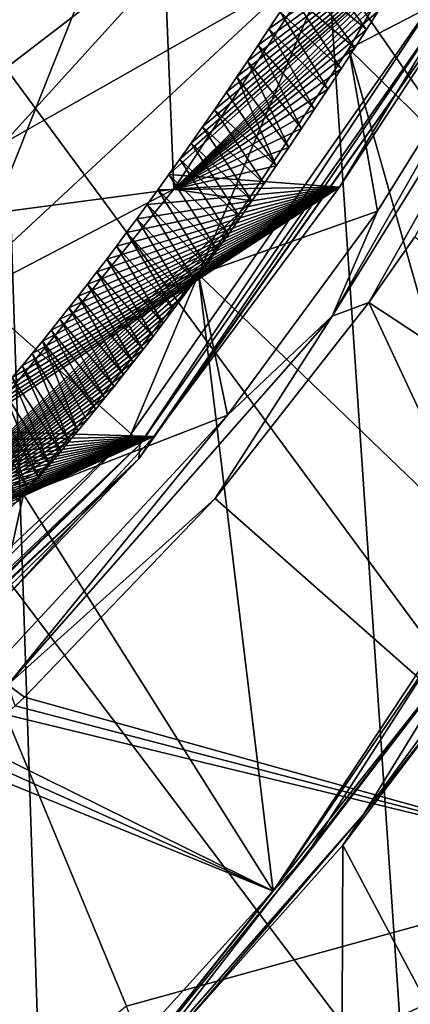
# Model space of a CAD drawing. Header units: metres. Extents: x -150 to 307, y -550 to 84.
# Tile 426 of 656: x 167.97 to 170.39, y 14.91 to 21.03. Entities that reach past the tile are written whole.
import ezdxf

# ---------------------------------------------------------------- set-up
doc = ezdxf.new("R2010")
doc.units = ezdxf.units.M
doc.layers.add('solid_26006363', color=7, linetype='CONTINUOUS')

msp = doc.modelspace()

# ---------------------------------------------------------------- linework, layer by layer
at = {"layer": 'solid_26006363'}
for points in [[(171.177673, 23.270214, 887.995056), (167.879761, 20.728209, 884.707031), (167.564316, 27.704399, 882.679138)], [(166.129562, 25.974045, 884.57373), (166.449402, 19.459278, 886.386536), (169.878113, 21.409061, 889.902466)], [(167.949356, 23.404787, 860.868408), (168.779633, 22.275278, 860.285583), (166.659439, 20.192686, 857.647339)], [(171.730453, 15.491827, 889.848267), (167.879761, 20.728209, 884.707031), (171.177673, 23.270214, 887.995056)], [(169.878113, 21.409061, 889.902466), (174.006027, 15.452538, 895.127869), (173.329651, 23.184872, 893.340881)], [(168.867493, 21.36688, 862.181396), (161.176498, 22.882706, 872.04425), (159.40123, 20.766088, 869.978455)], [(170.009811, 20.849081, 861.220032), (170.94989, 22.466173, 862.445435), (171.196381, 21.466413, 860.818237)], [(171.797165, 19.095295, 862.80658), (170.94989, 22.466173, 862.445435), (170.009811, 20.849081, 861.220032)], [(167.623489, 19.373451, 857.419312), (166.659439, 20.192686, 857.647339), (168.779633, 22.275278, 860.285583)], [(169.960983, 21.54882, 860.187317), (167.623489, 19.373451, 857.419312), (168.779633, 22.275278, 860.285583)], [(171.303833, 22.23102, 861.290405), (168.960739, 20.163574, 860.869812), (168.891937, 20.066711, 860.782837)], [(169.950821, 19.989861, 859.428589), (171.303833, 22.23102, 861.290405), (168.891937, 20.066711, 860.782837)], [(171.303833, 22.23102, 861.290405), (169.030548, 20.262798, 860.957336), (168.960739, 20.163574, 860.869812)], [(171.303833, 22.23102, 861.290405), (169.101669, 20.364845, 861.045837), (169.030548, 20.262798, 860.957336)], [(171.303833, 22.23102, 861.290405), (169.174377, 20.470169, 861.13562), (169.101669, 20.364845, 861.045837)], [(171.303833, 22.23102, 861.290405), (169.248947, 20.579205, 861.226929), (169.174377, 20.470169, 861.13562)], [(171.303833, 22.23102, 861.290405), (169.313919, 20.675001, 861.305847), (169.248947, 20.579205, 861.226929)], [(171.303833, 22.23102, 861.290405), (169.379501, 20.772402, 861.384766), (169.313919, 20.675001, 861.305847)], [(171.303833, 22.23102, 861.290405), (169.445984, 20.871912, 861.464172), (169.379501, 20.772402, 861.384766)], [(171.303833, 22.23102, 861.290405), (169.513626, 20.974018, 861.544373), (169.445984, 20.871912, 861.464172)], [(171.303833, 22.23102, 861.290405), (169.582672, 21.079184, 861.625732), (169.513626, 20.974018, 861.544373)], [(169.905273, 19.187693, 858.637512), (171.808395, 22.263142, 861.338928), (170.13382, 19.272791, 858.792542)], [(169.905273, 19.187693, 858.637512), (171.196381, 21.466413, 860.818237), (171.808395, 22.263142, 861.338928)], [(170.735016, 21.18614, 860.39801), (171.303833, 22.23102, 861.290405), (169.950821, 19.989861, 859.428589)], [(171.808395, 22.263142, 861.338928), (170.419388, 19.680977, 859.217041), (170.13382, 19.272791, 858.792542)], [(168.65744, 18.455015, 857.254639), (167.623489, 19.373451, 857.419312), (169.960983, 21.54882, 860.187317)], [(168.65744, 18.455015, 857.254639), (169.960983, 21.54882, 860.187317), (170.642181, 21.302383, 860.273071)], [(168.867493, 21.36688, 862.181396), (168.922592, 19.977055, 861.989197), (169.951263, 21.548855, 863.170349)], [(169.951263, 21.548855, 863.170349), (168.922592, 19.977055, 861.989197), (170.421158, 21.44803, 862.490173)], [(168.922592, 19.977055, 861.989197), (170.343979, 21.32399, 862.40448), (170.421158, 21.44803, 862.490173)], [(169.905273, 19.187693, 858.637512), (170.187424, 19.838806, 859.384521), (171.196381, 21.466413, 860.818237)], [(170.009811, 20.849081, 861.220032), (171.196381, 21.466413, 860.818237), (170.187424, 19.838806, 859.384521)], [(167.425369, 19.778025, 860.60968), (168.867493, 21.36688, 862.181396), (159.40123, 20.766088, 869.978455)], [(166.449402, 19.459278, 886.386536), (170.362183, 14.264472, 891.475952), (169.878113, 21.409061, 889.902466)], [(167.425369, 19.778025, 860.60968), (168.922592, 19.977055, 861.989197), (168.867493, 21.36688, 862.181396)], [(169.725113, 21.29904, 861.791687), (169.79744, 21.411905, 861.874634), (170.119141, 20.968731, 862.151184)], [(169.79744, 21.411905, 861.874634), (170.192932, 21.084366, 862.234985), (170.119141, 20.968731, 862.151184)], [(169.878113, 21.409061, 889.902466), (170.362183, 14.264472, 891.475952), (174.006027, 15.452538, 895.127869)], [(168.65744, 18.455015, 857.254639), (170.642181, 21.302383, 860.273071), (168.712738, 18.388483, 857.282837)], [(170.642181, 21.302383, 860.273071), (170.721603, 21.26079, 860.31665), (168.712738, 18.388483, 857.282837)], [(168.922592, 19.977055, 861.989197), (170.267899, 21.202766, 862.319397), (170.343979, 21.32399, 862.40448)], [(168.706497, 18.299393, 857.349121), (168.712738, 18.388483, 857.282837), (170.721603, 21.26079, 860.31665)], [(170.735016, 21.18614, 860.39801), (168.706497, 18.299393, 857.349121), (170.721603, 21.26079, 860.31665)], [(169.653381, 21.187868, 861.708496), (169.725113, 21.29904, 861.791687), (170.046371, 20.855646, 862.067993)], [(169.725113, 21.29904, 861.791687), (170.119141, 20.968731, 862.151184), (170.046371, 20.855646, 862.067993)], [(170.735016, 21.18614, 860.39801), (168.798721, 18.439747, 857.650696), (168.706497, 18.299393, 857.349121)], [(170.735016, 21.18614, 860.39801), (169.950821, 19.989861, 859.428589), (168.798721, 18.439747, 857.650696)], [(168.922592, 19.977055, 861.989197), (170.192932, 21.084366, 862.234985), (170.267899, 21.202766, 862.319397)], [(169.582672, 21.079184, 861.625732), (169.653381, 21.187868, 861.708496), (169.961487, 20.724874, 861.970032)], [(169.653381, 21.187868, 861.708496), (170.046371, 20.855646, 862.067993), (169.961487, 20.724874, 861.970032)], [(168.922592, 19.977055, 861.989197), (170.119141, 20.968731, 862.151184), (170.192932, 21.084366, 862.234985)], [(169.513626, 20.974018, 861.544373), (169.582672, 21.079184, 861.625732), (169.878036, 20.597589, 861.872925)], [(169.582672, 21.079184, 861.625732), (169.961487, 20.724874, 861.970032), (169.878036, 20.597589, 861.872925)], [(168.922592, 19.977055, 861.989197), (170.046371, 20.855646, 862.067993), (170.119141, 20.968731, 862.151184)], [(169.445984, 20.871912, 861.464172), (169.513626, 20.974018, 861.544373), (169.796051, 20.473747, 861.776672)], [(169.513626, 20.974018, 861.544373), (169.878036, 20.597589, 861.872925), (169.796051, 20.473747, 861.776672)], [(168.922592, 19.977055, 861.989197), (169.961487, 20.724874, 861.970032), (170.046371, 20.855646, 862.067993)], [(169.076477, 19.445953, 859.907166), (170.009811, 20.849081, 861.220032), (170.187424, 19.838806, 859.384521)], [(170.907715, 17.681852, 861.575439), (170.009811, 20.849081, 861.220032), (169.076477, 19.445953, 859.907166)], [(169.379501, 20.772402, 861.384766), (169.445984, 20.871912, 861.464172), (169.715515, 20.35331, 861.681396)], [(169.445984, 20.871912, 861.464172), (169.796051, 20.473747, 861.776672), (169.715515, 20.35331, 861.681396)], [(170.907715, 17.681852, 861.575439), (171.797165, 19.095295, 862.80658), (170.009811, 20.849081, 861.220032)], [(169.313919, 20.675001, 861.305847), (169.379501, 20.772402, 861.384766), (169.636475, 20.236221, 861.586975)], [(169.379501, 20.772402, 861.384766), (169.715515, 20.35331, 861.681396), (169.636475, 20.236221, 861.586975)], [(167.879761, 20.728209, 884.707031), (168.109161, 13.795001, 886.157959), (164.641525, 14.184453, 882.176819)], [(171.730453, 15.491827, 889.848267), (168.109161, 13.795001, 886.157959), (167.879761, 20.728209, 884.707031)], [(168.922592, 19.977055, 861.989197), (169.878036, 20.597589, 861.872925), (169.961487, 20.724874, 861.970032)], [(169.248947, 20.579205, 861.226929), (169.313919, 20.675001, 861.305847), (169.558899, 20.122379, 861.493469)], [(169.313919, 20.675001, 861.305847), (169.636475, 20.236221, 861.586975), (169.558899, 20.122379, 861.493469)], [(168.922592, 19.977055, 861.989197), (169.796051, 20.473747, 861.776672), (169.878036, 20.597589, 861.872925)], [(169.174377, 20.470169, 861.13562), (169.248947, 20.579205, 861.226929), (169.558899, 20.122379, 861.493469)], [(168.922592, 19.977055, 861.989197), (169.715515, 20.35331, 861.681396), (169.796051, 20.473747, 861.776672)], [(169.101669, 20.364845, 861.045837), (169.174377, 20.470169, 861.13562), (169.482742, 20.011677, 861.400879)], [(169.174377, 20.470169, 861.13562), (169.558899, 20.122379, 861.493469), (169.482742, 20.011677, 861.400879)], [(168.922592, 19.977055, 861.989197), (169.636475, 20.236221, 861.586975), (169.715515, 20.35331, 861.681396)], [(169.030548, 20.262798, 860.957336), (169.101669, 20.364845, 861.045837), (169.407913, 19.904005, 861.309265)], [(169.101669, 20.364845, 861.045837), (169.482742, 20.011677, 861.400879), (169.407913, 19.904005, 861.309265)], [(168.960739, 20.163574, 860.869812), (169.030548, 20.262798, 860.957336), (169.334396, 19.799271, 861.218628)], [(169.030548, 20.262798, 860.957336), (169.407913, 19.904005, 861.309265), (169.334396, 19.799271, 861.218628)], [(168.922592, 19.977055, 861.989197), (169.558899, 20.122379, 861.493469), (169.636475, 20.236221, 861.586975)], [(168.891937, 20.066711, 860.782837), (168.960739, 20.163574, 860.869812), (169.262268, 19.697506, 861.128967)], [(168.960739, 20.163574, 860.869812), (169.334396, 19.799271, 861.218628), (169.262268, 19.697506, 861.128967)], [(168.922592, 19.977055, 861.989197), (169.482742, 20.011677, 861.400879), (169.558899, 20.122379, 861.493469)], [(168.824265, 19.972322, 860.696655), (168.891937, 20.066711, 860.782837), (169.191544, 19.59865, 861.040344)], [(169.950821, 19.989861, 859.428589), (168.891937, 20.066711, 860.782837), (168.824265, 19.972322, 860.696655)], [(168.891937, 20.066711, 860.782837), (169.262268, 19.697506, 861.128967), (169.191544, 19.59865, 861.040344)], [(165.91095, 18.399815, 858.845215), (167.005844, 17.615614, 859.489502), (168.922592, 19.977055, 861.989197)], [(165.91095, 18.399815, 858.845215), (168.922592, 19.977055, 861.989197), (167.425369, 19.778025, 860.60968)], [(168.922592, 19.977055, 861.989197), (167.005844, 17.615614, 859.489502), (169.407913, 19.904005, 861.309265)], [(169.950821, 19.989861, 859.428589), (167.687592, 18.535824, 859.158508), (167.632401, 18.47345, 859.080078)], [(168.798721, 18.439747, 857.650696), (169.950821, 19.989861, 859.428589), (167.632401, 18.47345, 859.080078)], [(169.950821, 19.989861, 859.428589), (167.743988, 18.600296, 859.23822), (167.687592, 18.535824, 859.158508)], [(169.950821, 19.989861, 859.428589), (167.801361, 18.666702, 859.319153), (167.743988, 18.600296, 859.23822)], [(169.950821, 19.989861, 859.428589), (167.859802, 18.735165, 859.401306), (167.801361, 18.666702, 859.319153)], [(169.950821, 19.989861, 859.428589), (167.919525, 18.805885, 859.484802), (167.859802, 18.735165, 859.401306)], [(169.950821, 19.989861, 859.428589), (167.980682, 18.879078, 859.569824), (167.919525, 18.805885, 859.484802)], [(169.950821, 19.989861, 859.428589), (168.043015, 18.954546, 859.656128), (167.980682, 18.879078, 859.569824)], [(169.950821, 19.989861, 859.428589), (168.106491, 19.032307, 859.743591), (168.043015, 18.954546, 859.656128)], [(169.950821, 19.989861, 859.428589), (168.160431, 19.099062, 859.817566), (168.106491, 19.032307, 859.743591)], [(169.950821, 19.989861, 859.428589), (168.215469, 19.167786, 859.892639), (168.160431, 19.099062, 859.817566)], [(169.950821, 19.989861, 859.428589), (168.271683, 19.23859, 859.968811), (168.215469, 19.167786, 859.892639)], [(169.950821, 19.989861, 859.428589), (168.328705, 19.311171, 860.045776), (168.271683, 19.23859, 859.968811)], [(169.950821, 19.989861, 859.428589), (168.386612, 19.385643, 860.123596), (168.328705, 19.311171, 860.045776)], [(169.950821, 19.989861, 859.428589), (168.445602, 19.462246, 860.202393), (168.386612, 19.385643, 860.123596)], [(169.950821, 19.989861, 859.428589), (168.505829, 19.541227, 860.282349), (168.445602, 19.462246, 860.202393)], [(169.950821, 19.989861, 859.428589), (168.567429, 19.622801, 860.363525), (168.505829, 19.541227, 860.282349)], [(169.950821, 19.989861, 859.428589), (168.629974, 19.706554, 860.445435), (168.567429, 19.622801, 860.363525)], [(169.950821, 19.989861, 859.428589), (168.693481, 19.79253, 860.528137), (168.629974, 19.706554, 860.445435)], [(169.950821, 19.989861, 859.428589), (168.758163, 19.881021, 860.611816), (168.693481, 19.79253, 860.528137)], [(169.950821, 19.989861, 859.428589), (168.824265, 19.972322, 860.696655), (168.758163, 19.881021, 860.611816)], [(168.758163, 19.881021, 860.611816), (168.824265, 19.972322, 860.696655), (169.122131, 19.502573, 860.952698)], [(168.824265, 19.972322, 860.696655), (169.191544, 19.59865, 861.040344), (169.122131, 19.502573, 860.952698)], [(168.922592, 19.977055, 861.989197), (169.407913, 19.904005, 861.309265), (169.482742, 20.011677, 861.400879)], [(167.005844, 17.615614, 859.489502), (169.334396, 19.799271, 861.218628), (169.407913, 19.904005, 861.309265)], [(168.693481, 19.79253, 860.528137), (168.758163, 19.881021, 860.611816), (169.053955, 19.409157, 860.866089)], [(168.758163, 19.881021, 860.611816), (169.122131, 19.502573, 860.952698), (169.053955, 19.409157, 860.866089)], [(169.076477, 19.445953, 859.907166), (170.187424, 19.838806, 859.384521), (169.256943, 18.571102, 857.954895)], [(169.905273, 19.187693, 858.637512), (169.256943, 18.571102, 857.954895), (170.187424, 19.838806, 859.384521)], [(167.005844, 17.615614, 859.489502), (169.262268, 19.697506, 861.128967), (169.334396, 19.799271, 861.218628)], [(168.629974, 19.706554, 860.445435), (168.693481, 19.79253, 860.528137), (168.986969, 19.318285, 860.780457)], [(168.693481, 19.79253, 860.528137), (169.053955, 19.409157, 860.866089), (168.986969, 19.318285, 860.780457)], [(167.005844, 17.615614, 859.489502), (169.191544, 19.59865, 861.040344), (169.262268, 19.697506, 861.128967)], [(168.567429, 19.622801, 860.363525), (168.629974, 19.706554, 860.445435), (168.921249, 19.230024, 860.695862)], [(168.629974, 19.706554, 860.445435), (168.986969, 19.318285, 860.780457), (168.921249, 19.230024, 860.695862)], [(170.13382, 19.272791, 858.792542), (170.419388, 19.680977, 859.217041), (175.962662, 15.430596, 861.105591)], [(167.005844, 17.615614, 859.489502), (169.122131, 19.502573, 860.952698), (169.191544, 19.59865, 861.040344)], [(168.505829, 19.541227, 860.282349), (168.567429, 19.622801, 860.363525), (168.856857, 19.144352, 860.612366)], [(168.567429, 19.622801, 860.363525), (168.921249, 19.230024, 860.695862), (168.856857, 19.144352, 860.612366)], [(168.445602, 19.462246, 860.202393), (168.505829, 19.541227, 860.282349), (168.793671, 19.061125, 860.529907)], [(168.505829, 19.541227, 860.282349), (168.856857, 19.144352, 860.612366), (168.793671, 19.061125, 860.529907)], [(167.005844, 17.615614, 859.489502), (169.053955, 19.409157, 860.866089), (169.122131, 19.502573, 860.952698)], [(166.449402, 19.459278, 886.386536), (166.678146, 12.962357, 887.680054), (170.362183, 14.264472, 891.475952)], [(167.005844, 17.615614, 859.489502), (168.986969, 19.318285, 860.780457), (169.053955, 19.409157, 860.866089)], [(167.989929, 18.077404, 858.2229), (169.076477, 19.445953, 859.907166), (169.256943, 18.571102, 857.954895)], [(169.540131, 15.612236, 859.424683), (169.076477, 19.445953, 859.907166), (167.989929, 18.077404, 858.2229)], [(168.386612, 19.385643, 860.123596), (168.445602, 19.462246, 860.202393), (168.731628, 18.980209, 860.448486)], [(168.445602, 19.462246, 860.202393), (168.793671, 19.061125, 860.529907), (168.731628, 18.980209, 860.448486)], [(169.540131, 15.612236, 859.424683), (170.907715, 17.681852, 861.575439), (169.076477, 19.445953, 859.907166)], [(168.65744, 18.455015, 857.254639), (166.55307, 16.478899, 853.643616), (167.623489, 19.373451, 857.419312)], [(168.328705, 19.311171, 860.045776), (168.386612, 19.385643, 860.123596), (168.670609, 18.90147, 860.367981)], [(168.386612, 19.385643, 860.123596), (168.731628, 18.980209, 860.448486), (168.670609, 18.90147, 860.367981)], [(167.005844, 17.615614, 859.489502), (168.921249, 19.230024, 860.695862), (168.986969, 19.318285, 860.780457)], [(168.271683, 19.23859, 859.968811), (168.328705, 19.311171, 860.045776), (168.610703, 18.824963, 860.288574)], [(168.328705, 19.311171, 860.045776), (168.670609, 18.90147, 860.367981), (168.610703, 18.824963, 860.288574)], [(167.005844, 17.615614, 859.489502), (168.856857, 19.144352, 860.612366), (168.921249, 19.230024, 860.695862)], [(168.215469, 19.167786, 859.892639), (168.271683, 19.23859, 859.968811), (168.552002, 18.75071, 860.210327)], [(168.271683, 19.23859, 859.968811), (168.610703, 18.824963, 860.288574), (168.552002, 18.75071, 860.210327)], [(169.178986, 18.053885, 857.290283), (170.13382, 19.272791, 858.792542), (171.771301, 15.765386, 857.73407)], [(169.905273, 19.187693, 858.637512), (170.13382, 19.272791, 858.792542), (169.178986, 18.053885, 857.290283)], [(171.771301, 15.765386, 857.73407), (170.13382, 19.272791, 858.792542), (175.962662, 15.430596, 861.105591)], [(169.905273, 19.187693, 858.637512), (169.178986, 18.053885, 857.290283), (167.891464, 16.895126, 855.312195)], [(169.905273, 19.187693, 858.637512), (167.891464, 16.895126, 855.312195), (169.256943, 18.571102, 857.954895)], [(168.160431, 19.099062, 859.817566), (168.215469, 19.167786, 859.892639), (168.4944, 18.678574, 860.133179)], [(168.215469, 19.167786, 859.892639), (168.552002, 18.75071, 860.210327), (168.4944, 18.678574, 860.133179)], [(167.005844, 17.615614, 859.489502), (168.793671, 19.061125, 860.529907), (168.856857, 19.144352, 860.612366)], [(168.106491, 19.032307, 859.743591), (168.160431, 19.099062, 859.817566), (168.43782, 18.608421, 860.056946)], [(168.160431, 19.099062, 859.817566), (168.4944, 18.678574, 860.133179), (168.43782, 18.608421, 860.056946)], [(167.005844, 17.615614, 859.489502), (168.731628, 18.980209, 860.448486), (168.793671, 19.061125, 860.529907)], [(167.005844, 17.615614, 859.489502), (168.670609, 18.90147, 860.367981), (168.731628, 18.980209, 860.448486)], [(168.043015, 18.954546, 859.656128), (168.106491, 19.032307, 859.743591), (168.327438, 18.473675, 859.907532)], [(168.106491, 19.032307, 859.743591), (168.43782, 18.608421, 860.056946), (168.382141, 18.540115, 859.98175)], [(168.106491, 19.032307, 859.743591), (168.382141, 18.540115, 859.98175), (168.327438, 18.473675, 859.907532)], [(167.980682, 18.879078, 859.569824), (168.043015, 18.954546, 859.656128), (168.273804, 18.409163, 859.834412)], [(168.043015, 18.954546, 859.656128), (168.327438, 18.473675, 859.907532), (168.273804, 18.409163, 859.834412)], [(167.005844, 17.615614, 859.489502), (168.610703, 18.824963, 860.288574), (168.670609, 18.90147, 860.367981)], [(167.919525, 18.805885, 859.484802), (167.980682, 18.879078, 859.569824), (168.221146, 18.346441, 859.762329)], [(167.980682, 18.879078, 859.569824), (168.273804, 18.409163, 859.834412), (168.221146, 18.346441, 859.762329)], [(167.005844, 17.615614, 859.489502), (168.552002, 18.75071, 860.210327), (168.610703, 18.824963, 860.288574)], [(167.859802, 18.735165, 859.401306), (167.919525, 18.805885, 859.484802), (168.151428, 18.26438, 859.666504)], [(167.919525, 18.805885, 859.484802), (168.221146, 18.346441, 859.762329), (168.151428, 18.26438, 859.666504)], [(167.005844, 17.615614, 859.489502), (168.4944, 18.678574, 860.133179), (168.552002, 18.75071, 860.210327)], [(167.801361, 18.666702, 859.319153), (167.859802, 18.735165, 859.401306), (168.08313, 18.185064, 859.572205)], [(167.859802, 18.735165, 859.401306), (168.151428, 18.26438, 859.666504), (168.08313, 18.185064, 859.572205)], [(167.005844, 17.615614, 859.489502), (168.43782, 18.608421, 860.056946), (168.4944, 18.678574, 860.133179)], [(167.005844, 17.615614, 859.489502), (168.382141, 18.540115, 859.98175), (168.43782, 18.608421, 860.056946)], [(167.743988, 18.600296, 859.23822), (167.801361, 18.666702, 859.319153), (168.016449, 18.108631, 859.479797)], [(167.801361, 18.666702, 859.319153), (168.08313, 18.185064, 859.572205), (168.016449, 18.108631, 859.479797)], [(167.989929, 18.077404, 858.2229), (169.256943, 18.571102, 857.954895), (167.730194, 16.923868, 855.390442)], [(167.891464, 16.895126, 855.312195), (167.730194, 16.923868, 855.390442), (169.256943, 18.571102, 857.954895)], [(167.743988, 18.600296, 859.23822), (168.016449, 18.108631, 859.479797), (167.951324, 18.034922, 859.389038)], [(167.005844, 17.615614, 859.489502), (168.327438, 18.473675, 859.907532), (168.382141, 18.540115, 859.98175)], [(168.65744, 18.455015, 857.254639), (166.600525, 16.389679, 853.655029), (166.55307, 16.478899, 853.643616)], [(168.65744, 18.455015, 857.254639), (168.712738, 18.388483, 857.282837), (166.600525, 16.389679, 853.655029)], [(168.798721, 18.439747, 857.650696), (166.665771, 17.493731, 857.671692), (166.602112, 17.435246, 857.576721)], [(167.880997, 17.441429, 856.104004), (168.798721, 18.439747, 857.650696), (166.602112, 17.435246, 857.576721)], [(168.798721, 18.439747, 857.650696), (166.709625, 17.534388, 857.736938), (166.665771, 17.493731, 857.671692)], [(168.798721, 18.439747, 857.650696), (166.754623, 17.576401, 857.803711), (166.709625, 17.534388, 857.736938)], [(168.798721, 18.439747, 857.650696), (166.800797, 17.619825, 857.872131), (166.754623, 17.576401, 857.803711)], [(168.798721, 18.439747, 857.650696), (166.848221, 17.664757, 857.942261), (166.800797, 17.619825, 857.872131)], [(168.798721, 18.439747, 857.650696), (166.896942, 17.711296, 858.014099), (166.848221, 17.664757, 857.942261)], [(168.798721, 18.439747, 857.650696), (166.946976, 17.759491, 858.087708), (166.896942, 17.711296, 858.014099)], [(168.798721, 18.439747, 857.650696), (166.99826, 17.809378, 858.163025), (166.946976, 17.759491, 858.087708)], [(168.798721, 18.439747, 857.650696), (167.050919, 17.861118, 858.240173), (166.99826, 17.809378, 858.163025)], [(167.005844, 17.615614, 859.489502), (168.273804, 18.409163, 859.834412), (168.327438, 18.473675, 859.907532)], [(168.798721, 18.439747, 857.650696), (167.105042, 17.91486, 858.319275), (167.050919, 17.861118, 858.240173)], [(168.798721, 18.439747, 857.650696), (167.160522, 17.97061, 858.400208), (167.105042, 17.91486, 858.319275)], [(168.798721, 18.439747, 857.650696), (167.217438, 18.028498, 858.483032), (167.160522, 17.97061, 858.400208)], [(168.798721, 18.439747, 857.650696), (167.275909, 18.088709, 858.567871), (167.217438, 18.028498, 858.483032)], [(168.798721, 18.439747, 857.650696), (167.323822, 18.138615, 858.637207), (167.275909, 18.088709, 858.567871)], [(168.798721, 18.439747, 857.650696), (167.372665, 18.190086, 858.707825), (167.323822, 18.138615, 858.637207)], [(168.798721, 18.439747, 857.650696), (167.422531, 18.243206, 858.779663), (167.372665, 18.190086, 858.707825)], [(168.798721, 18.439747, 857.650696), (167.47345, 18.298059, 858.852905), (167.422531, 18.243206, 858.779663)], [(168.798721, 18.439747, 857.650696), (167.525436, 18.354694, 858.927368), (167.47345, 18.298059, 858.852905)], [(168.798721, 18.439747, 857.650696), (167.578384, 18.413115, 859.003052), (167.525436, 18.354694, 858.927368)], [(168.798721, 18.439747, 857.650696), (167.632401, 18.47345, 859.080078), (167.578384, 18.413115, 859.003052)], [(168.706497, 18.299393, 857.349121), (168.798721, 18.439747, 857.650696), (167.880997, 17.441429, 856.104004)], [(166.584442, 16.302402, 853.70282), (166.601151, 16.345839, 853.67395), (168.712738, 18.388483, 857.282837)], [(168.706497, 18.299393, 857.349121), (166.584442, 16.302402, 853.70282), (168.712738, 18.388483, 857.282837)], [(166.601151, 16.345839, 853.67395), (166.600525, 16.389679, 853.655029), (168.712738, 18.388483, 857.282837)], [(167.005844, 17.615614, 859.489502), (168.221146, 18.346441, 859.762329), (168.273804, 18.409163, 859.834412)], [(167.005844, 17.615614, 859.489502), (168.151428, 18.26438, 859.666504), (168.221146, 18.346441, 859.762329)], [(168.706497, 18.299393, 857.349121), (167.152557, 16.770828, 854.846436), (166.519073, 16.262224, 853.758789)], [(168.706497, 18.299393, 857.349121), (166.519073, 16.262224, 853.758789), (166.584442, 16.302402, 853.70282)], [(167.005844, 17.615614, 859.489502), (168.08313, 18.185064, 859.572205), (168.151428, 18.26438, 859.666504)], [(168.706497, 18.299393, 857.349121), (167.880997, 17.441429, 856.104004), (167.152557, 16.770828, 854.846436)], [(167.005844, 17.615614, 859.489502), (168.016449, 18.108631, 859.479797), (168.08313, 18.185064, 859.572205)], [(167.989929, 18.077404, 858.2229), (167.730194, 16.923868, 855.390442), (166.873474, 16.929935, 856.347656)], [(169.540131, 15.612236, 859.424683), (167.989929, 18.077404, 858.2229), (166.873474, 16.929935, 856.347656)], [(167.005844, 17.615614, 859.489502), (167.951324, 18.034922, 859.389038), (168.016449, 18.108631, 859.479797)], [(167.891464, 16.895126, 855.312195), (169.178986, 18.053885, 857.290283), (167.99585, 16.818081, 855.292664)], [(167.99585, 16.818081, 855.292664), (169.178986, 18.053885, 857.290283), (171.771301, 15.765386, 857.73407)], [(170.6362, 17.222776, 861.162476), (170.907715, 17.681852, 861.575439), (169.540131, 15.612236, 859.424683)], [(169.736496, 15.820711, 859.635437), (170.6362, 17.222776, 861.162476), (169.540131, 15.612236, 859.424683)], [(169.736496, 15.820711, 859.635437), (170.740967, 17.135954, 861.155884), (170.6362, 17.222776, 861.162476)], [(168.465988, 14.260933, 857.254517), (168.68869, 14.476042, 857.616089), (170.740967, 17.135954, 861.155884)], [(169.736496, 15.820711, 859.635437), (168.465988, 14.260933, 857.254517), (170.740967, 17.135954, 861.155884)], [(168.68869, 14.476042, 857.616089), (170.100098, 16.089365, 859.937012), (170.740967, 17.135954, 861.155884)], [(170.100098, 16.089365, 859.937012), (170.850189, 17.109016, 861.080872), (170.740967, 17.135954, 861.155884)], [(170.607071, 16.7356, 860.65802), (170.850189, 17.109016, 861.080872), (170.100098, 16.089365, 859.937012)], [(169.540131, 15.612236, 859.424683), (166.873474, 16.929935, 856.347656), (166.785568, 16.849613, 856.196106)], [(167.891464, 16.895126, 855.312195), (167.99585, 16.818081, 855.292664), (167.936844, 16.764341, 855.191345)], [(169.540131, 15.612236, 859.424683), (166.785568, 16.849613, 856.196106), (166.697327, 16.770573, 856.043823)], [(167.936844, 16.764341, 855.191345), (167.99585, 16.818081, 855.292664), (171.771301, 15.765386, 857.73407)], [(165.767792, 16.011196, 854.44458), (168.010803, 13.921513, 856.809998), (166.697327, 16.770573, 856.043823)], [(166.53894, 13.256029, 850.578308), (167.877472, 16.711069, 855.089355), (168.629379, 14.897482, 854.245422)], [(168.010803, 13.921513, 856.809998), (169.540131, 15.612236, 859.424683), (166.697327, 16.770573, 856.043823)], [(167.877472, 16.711069, 855.089355), (167.936844, 16.764341, 855.191345), (171.771301, 15.765386, 857.73407)], [(168.629379, 14.897482, 854.245422), (167.877472, 16.711069, 855.089355), (171.771301, 15.765386, 857.73407)], [(169.971573, 15.897597, 859.665039), (170.607071, 16.7356, 860.65802), (170.100098, 16.089365, 859.937012)], [(170.769455, 14.395307, 859.372375), (170.607071, 16.7356, 860.65802), (169.971573, 15.897597, 859.665039)], [(168.68869, 14.476042, 857.616089), (168.899399, 14.688898, 857.959229), (170.100098, 16.089365, 859.937012)], [(169.971573, 15.897597, 859.665039), (170.100098, 16.089365, 859.937012), (168.899399, 14.688898, 857.959229)], [(166.939102, 13.016787, 854.952576), (168.010803, 13.921513, 856.809998), (165.767792, 16.011196, 854.44458)], [(169.966263, 14.333471, 858.637939), (169.971573, 15.897597, 859.665039), (168.899399, 14.688898, 857.959229)], [(169.966263, 14.333471, 858.637939), (170.769455, 14.395307, 859.372375), (169.971573, 15.897597, 859.665039)], [(169.736496, 15.820711, 859.635437), (169.540131, 15.612236, 859.424683), (168.465988, 14.260933, 857.254517)], [(169.286987, 13.115409, 853.507263), (168.629379, 14.897482, 854.245422), (171.771301, 15.765386, 857.73407)], [(169.286987, 13.115409, 853.507263), (171.771301, 15.765386, 857.73407), (173.115189, 12.310414, 856.930786)], [(168.465988, 14.260933, 857.254517), (169.540131, 15.612236, 859.424683), (168.010803, 13.921513, 856.809998)], [(172.062759, 7.739251, 890.959351), (168.109161, 13.795001, 886.157959), (171.730453, 15.491827, 889.848267)], [(170.362183, 14.264472, 891.475952), (174.411835, 7.725043, 896.199707), (174.006027, 15.452538, 895.127869)]]:
    msp.add_3dface(points, dxfattribs=at)

doc.saveas('drawing.dxf')
